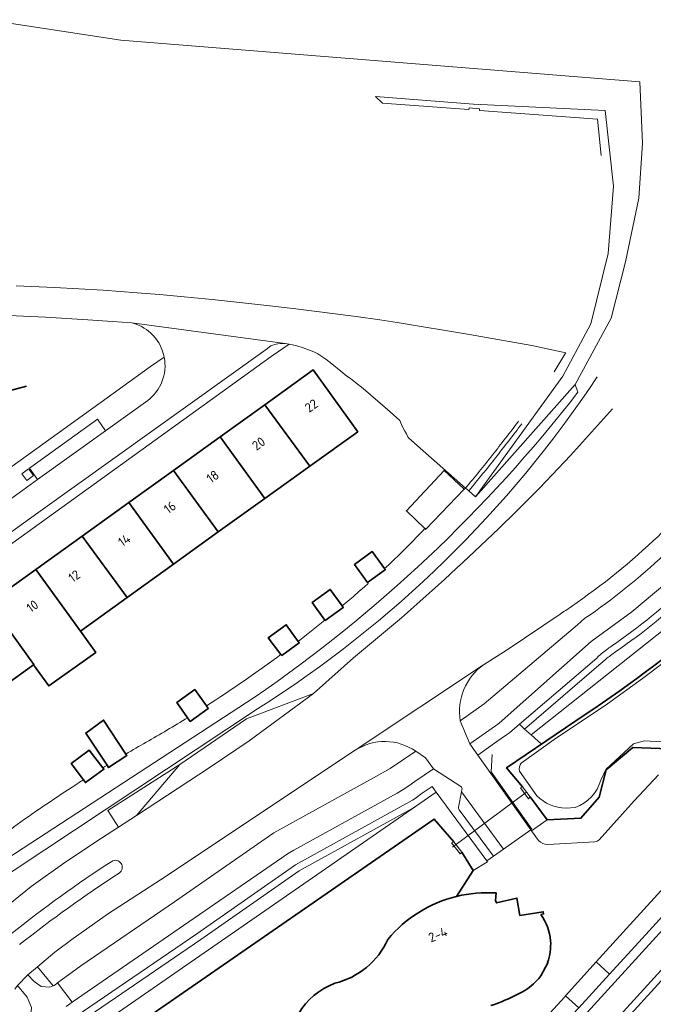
# Model space of a CAD drawing. Extents: x 150256 to 156914, y 461459 to 469481.
# Tile 508 of 656: x 154860 to 154951, y 467271 to 467412. Entities that reach past the tile are written whole.
import ezdxf
from ezdxf.enums import TextEntityAlignment as Align

# ---------------------------------------------------------------- set-up
doc = ezdxf.new("R2010")
doc.units = 0
doc.header["$LTSCALE"] = 0.75
for name, color, linetype, lineweight in [('B-RO-GK-BESCHOEIING-G', 251, 'GK-BESCHOEIING', 35), ('B-RO-GR-BEPLANTING_CULTUUR_BODEMBEDEKKER-GV', 251, 'CONTINUOUS', 18), ('B-RO-GR-BEPLANTING_CULTUUR_BOSPLANTSOEN-GV', 251, 'CONTINUOUS', 18), ('B-RO-GR-GROENVOORZIENING-GV', 251, 'CONTINUOUS', 18), ('B-RO-IE-TERREINAFSCHEIDING_KUNSTMATIG_HEKWERK-G', 251, 'IE-TERREINAFSCHEIDING-KUNSTMATIG', 18), ('B-RO-IE-TERREINAFSCHEIDING_KUNSTMATIG_MUUR-GV', 251, 'CONTINUOUS', 18), ('B-RO-KW-KUNSTWERK_DUIKER-G', 251, 'CONTINUOUS', 18), ('B-RO-OG-BEBOUWING-GV', 6, 'CONTINUOUS', 35), ('B-RO-OG-BEBOUWING-T18', 1, 'CONTINUOUS', 18), ('B-RO-OG-TERREIN_CULTUURSCHEIDING-GV', 251, 'CONTINUOUS', 18), ('B-RO-OG-WATER_SLOOT-GV', 251, 'CONTINUOUS', 18), ('B-RO-VH-VERHARDING_ASFALT-GV', 251, 'CONTINUOUS', 18), ('B-RO-VH-VERHARDING_BETONSTRAATSTEEN-GV', 251, 'CONTINUOUS', 18), ('B-RO-VH-VERHARDING_TEGEL-GV', 251, 'CONTINUOUS', 18)]:
    doc.layers.add(name, color=color, linetype=linetype, lineweight=lineweight)
doc.styles.add('NLCS-ISO-M200-T18', font='NLCS-ISO.ttf', dxfattribs={"height": 360})
doc.linetypes.add('GK-BESCHOEIING', pattern='A,30,-5,[1,NLCS.SHX,S=1,R=0,X=0,Y=0],-5', length=40)
doc.linetypes.add('IE-TERREINAFSCHEIDING-KUNSTMATIG', pattern='A,4,[82,NLCS.SHX,S=0.75,R=90,X=0,Y=0],4,-2', length=10)

msp = doc.modelspace()

# ---------------------------------------------------------------- linework, layer by layer
at = {"layer": 'B-RO-GK-BESCHOEIING-G'}
for points in [[(154933.561, 467300.742), (154936.005, 467297.44), (154940.861, 467297.651), (154943.498, 467300.699), (154944.482, 467304.574), (154948.316, 467307.802), (154957.409, 467307.476), (154958.914, 467305.936), (154965.41, 467308.661), (154965.512, 467312.559), (154966.922, 467316.334), (154964.788, 467317.118), (154968.02, 467322.133), (154969.81, 467328.911), (154975.28, 467331.392), (154981.122, 467332.841), (154987.617, 467335.462), (154988.097, 467341.45), (154990.466, 467344.431), (154991.224, 467348.13), (154998.65, 467353.162), (155000, 467352.877)], [(154933.561, 467300.742), (154936.005, 467297.44), (154940.861, 467297.651), (154943.498, 467300.699), (154944.482, 467304.574), (154948.316, 467307.802), (154957.409, 467307.476), (154958.914, 467305.936), (154965.41, 467308.661), (154965.512, 467312.559), (154966.922, 467316.334), (154964.788, 467317.118), (154968.02, 467322.133), (154969.81, 467328.911), (154975.28, 467331.392), (154981.122, 467332.841), (154987.617, 467335.462), (154988.097, 467341.45), (154990.466, 467344.431), (154991.224, 467348.13), (154998.65, 467353.162), (155000, 467352.877)], [(154941.461, 467312.513), (154930.21, 467304.872), (154932.459, 467302.165)], [(154941.461, 467312.513), (154930.21, 467304.872), (154932.459, 467302.165)], [(154922.627, 467294.292), (154919.803, 467297.526), (154878.762, 467269.138)], [(154922.627, 467294.292), (154919.803, 467297.526), (154878.762, 467269.138)], [(154925.426, 467290.156), (154923.786, 467292.775)], [(154925.426, 467290.156), (154923.786, 467292.775)], [(154923.038, 467286.444), (154925.426, 467290.156)], [(154923.038, 467286.444), (154925.426, 467290.156)]]:
    msp.add_lwpolyline(points, dxfattribs=at)
msp.add_lwpolyline([(154941.461, 467312.513, 0.0332662), (154960.653, 467327.165)], format="xyb", dxfattribs=at)
msp.add_lwpolyline([(154941.461, 467312.513, 0.0332662), (154960.653, 467327.165)], format="xyb", dxfattribs=at)
at = {"layer": 'B-RO-GR-BEPLANTING_CULTUUR_BODEMBEDEKKER-GV'}
for points in [[(154894.48, 467313.34, 0.1054516), (154943.196, 467360.943)], [(154894.48, 467313.34, 0.1054516), (154943.196, 467360.943)], [(154940.44, 467358.75, -0.0771392), (154894.02, 467314.97)], [(154940.44, 467358.75, -0.0771392), (154894.02, 467314.97)], [(154934.78, 467294.445, 0.2173965), (154936.128, 467293.912)], [(154934.78, 467294.445, 0.2173965), (154936.128, 467293.912)], [(154942.863, 467294.285, 0.1216955), (154943.496, 467294.572)], [(154942.863, 467294.285, 0.1216955), (154943.496, 467294.572)]]:
    msp.add_lwpolyline(points, format="xyb", dxfattribs=at)
for points in [[(154894.02, 467314.97), (154855.33, 467289.78)], [(154894.02, 467314.97), (154855.33, 467289.78)], [(154854.66, 467287.66), (154855.13, 467287.31), (154894.48, 467313.34)], [(154854.66, 467287.66), (154855.13, 467287.31), (154894.48, 467313.34)], [(154957.409, 467307.476), (154948.316, 467307.802), (154944.482, 467304.574), (154943.498, 467300.699), (154940.861, 467297.651), (154936.005, 467297.44)], [(154957.409, 467307.476), (154948.316, 467307.802), (154944.482, 467304.574), (154943.498, 467300.699), (154940.861, 467297.651), (154936.005, 467297.44)], [(154943.496, 467294.572), (154948.484, 467300.139), (154951.984, 467303.886)], [(154943.496, 467294.572), (154948.484, 467300.139), (154951.984, 467303.886)], [(154936.005, 467297.44), (154933.777, 467295.858), (154934.78, 467294.445)], [(154936.005, 467297.44), (154933.777, 467295.858), (154934.78, 467294.445)], [(154954.793, 467289.946), (154946.934, 467281.314), (154943.06, 467277.043), (154944.967, 467275.302), (154949.631, 467280.421), (154965.091, 467297.35)], [(154954.793, 467289.946), (154946.934, 467281.314), (154943.06, 467277.043), (154944.967, 467275.302), (154949.631, 467280.421), (154965.091, 467297.35)], [(154936.128, 467293.912), (154942.863, 467294.285)], [(154936.128, 467293.912), (154942.863, 467294.285)]]:
    msp.add_lwpolyline(points, dxfattribs=at)
msp.add_lwpolyline([(154940.577, 467270.458), (154938.671, 467272.19), (154938.504, 467272.006), (154930.764, 467263.519), (154931.876, 467262.508), (154932.64, 467261.813), (154940.392, 467270.253)], close=True, dxfattribs=at)
msp.add_lwpolyline([(154940.577, 467270.458), (154938.671, 467272.19), (154938.504, 467272.006), (154930.764, 467263.519), (154931.876, 467262.508), (154932.64, 467261.813), (154940.392, 467270.253)], close=True, dxfattribs=at)
at = {"layer": 'B-RO-GR-BEPLANTING_CULTUUR_BOSPLANTSOEN-GV'}
for points in [[(154911.378, 467401.162), (154925.433, 467400.058), (154944.354, 467399.167), (154945.534, 467388.325), (154944.755, 467378.644), (154942.279, 467368.552), (154938.248, 467361.071), (154925.736, 467343.745), (154940.014, 467359.84), (154945.217, 467369.388), (154947.269, 467377.452), (154949.171, 467386.56), (154949.698, 467394.468), (154949.327, 467403.282), (154874.893, 467409.263), (154855.703, 467412.176)], [(154911.378, 467401.162), (154925.433, 467400.058), (154944.354, 467399.167), (154945.534, 467388.325), (154944.755, 467378.644), (154942.279, 467368.552), (154938.248, 467361.071), (154925.736, 467343.745), (154940.014, 467359.84), (154945.217, 467369.388), (154947.269, 467377.452), (154949.171, 467386.56), (154949.698, 467394.468), (154949.327, 467403.282), (154874.893, 467409.263), (154855.703, 467412.176)], [(154940.44, 467358.75), (154940.014, 467359.84), (154925.736, 467343.745), (154924.762, 467344.602), (154924.31, 467345), (154924.302, 467345.007), (154924.132, 467344.83), (154918.618, 467339.101), (154918.488, 467339.224)], [(154940.44, 467358.75), (154940.014, 467359.84), (154925.736, 467343.745), (154924.762, 467344.602), (154924.31, 467345), (154924.302, 467345.007), (154924.132, 467344.83), (154918.618, 467339.101), (154918.488, 467339.224)], [(154913.206, 467333.921), (154913.124, 467333.845), (154913.042, 467333.77), (154912.96, 467333.694), (154912.714, 467333.467), (154912.828, 467333.311), (154910.263, 467331.444), (154910.349, 467331.332), (154909.819, 467330.863), (154909.022, 467330.165), (154908.222, 467329.472), (154907.418, 467328.783), (154906.61, 467328.099), (154906.764, 467327.885), (154904.174, 467326.016), (154904.143, 467326.059)], [(154913.206, 467333.921), (154913.124, 467333.845), (154913.042, 467333.77), (154912.96, 467333.694), (154912.714, 467333.467), (154912.828, 467333.311), (154910.263, 467331.444), (154910.349, 467331.332), (154909.819, 467330.863), (154909.022, 467330.165), (154908.222, 467329.472), (154907.418, 467328.783), (154906.61, 467328.099), (154906.764, 467327.885), (154904.174, 467326.016), (154904.143, 467326.059)], [(154900.307, 467323.025), (154900.46, 467322.812), (154897.95, 467321.011), (154897.839, 467321.157)], [(154900.307, 467323.025), (154900.46, 467322.812), (154897.95, 467321.011), (154897.839, 467321.157)], [(154855.33, 467289.78), (154894.02, 467314.97)], [(154855.33, 467289.78), (154894.02, 467314.97)], [(154887.164, 467313.777), (154887.425, 467313.415), (154884.844, 467311.538), (154884.458, 467312.074)], [(154887.164, 467313.777), (154887.425, 467313.415), (154884.844, 467311.538), (154884.458, 467312.074)], [(154875.588, 467306.865), (154875.724, 467306.657), (154873.129, 467304.928), (154872.908, 467305.262), (154872.597, 467305.072), (154872.285, 467304.882), (154872.444, 467304.676), (154869.795, 467302.757), (154869.507, 467303.149)], [(154875.588, 467306.865), (154875.724, 467306.657), (154873.129, 467304.928), (154872.908, 467305.262), (154872.597, 467305.072), (154872.285, 467304.882), (154872.444, 467304.676), (154869.795, 467302.757), (154869.507, 467303.149)], [(154861.076, 467297.516), (154859.493, 467296.39), (154859.515, 467296.363), (154856.812, 467294.337), (154856.742, 467294.433), (154855.505, 467293.553), (154852.023, 467291.076)], [(154861.076, 467297.516), (154859.493, 467296.39), (154859.515, 467296.363), (154856.812, 467294.337), (154856.742, 467294.433), (154855.505, 467293.553), (154852.023, 467291.076)]]:
    msp.add_lwpolyline(points, dxfattribs=at)
for points in [[(154894.02, 467314.97, 0.0771392), (154940.44, 467358.75)], [(154894.02, 467314.97, 0.0771392), (154940.44, 467358.75)], [(154918.488, 467339.224, -0.0205004), (154913.206, 467333.921)], [(154918.488, 467339.224, -0.0205004), (154913.206, 467333.921)], [(154904.143, 467326.059, -0.0063856), (154900.307, 467323.025)], [(154904.143, 467326.059, -0.0063856), (154900.307, 467323.025)], [(154897.839, 467321.157, -0.0174419), (154887.164, 467313.777)], [(154897.839, 467321.157, -0.0174419), (154887.164, 467313.777)], [(154884.458, 467312.074, -0.0091508), (154878.507, 467308.552)], [(154884.458, 467312.074, -0.0091508), (154878.507, 467308.552)], [(154878.507, 467308.552, 0.0038638), (154875.588, 467306.865)], [(154878.507, 467308.552, 0.0038638), (154875.588, 467306.865)], [(154869.507, 467303.149, 0.0119532), (154861.076, 467297.516)], [(154869.507, 467303.149, 0.0119532), (154861.076, 467297.516)]]:
    msp.add_lwpolyline(points, format="xyb", dxfattribs=at)
at = {"layer": 'B-RO-GR-GROENVOORZIENING-GV'}
msp.add_lwpolyline([(154861.399, 467346.078), (154862.365, 467346.79), (154861.651, 467347.756), (154860.687, 467347.043)], close=True, dxfattribs=at)
msp.add_lwpolyline([(154861.399, 467346.078), (154862.365, 467346.79), (154861.651, 467347.756), (154860.687, 467347.043)], close=True, dxfattribs=at)
at = {"layer": 'B-RO-IE-TERREINAFSCHEIDING_KUNSTMATIG_HEKWERK-G'}
msp.add_lwpolyline([(154928.141, 467306.808), (154927.973, 467304.329), (154933.819, 467296.066)], dxfattribs=at)
msp.add_lwpolyline([(154928.141, 467306.808), (154927.973, 467304.329), (154933.819, 467296.066)], dxfattribs=at)
at = {"layer": 'B-RO-IE-TERREINAFSCHEIDING_KUNSTMATIG_MUUR-GV'}
for points in [[(154932.459, 467302.165), (154932.187, 467301.996), (154933.351, 467300.459), (154933.561, 467300.742)], [(154932.459, 467302.165), (154932.187, 467301.996), (154933.351, 467300.459), (154933.561, 467300.742)], [(154922.627, 467294.292), (154922.316, 467294.116), (154923.551, 467292.566), (154923.786, 467292.775)], [(154922.627, 467294.292), (154922.316, 467294.116), (154923.551, 467292.566), (154923.786, 467292.775)]]:
    msp.add_lwpolyline(points, close=True, dxfattribs=at)
at = {"layer": 'B-RO-KW-KUNSTWERK_DUIKER-G'}
msp.add_lwpolyline([(154933.046, 467301.408), (154922.456, 467293.487)], dxfattribs=at)
msp.add_lwpolyline([(154933.046, 467301.408), (154922.456, 467293.487)], dxfattribs=at)
at = {"layer": 'B-RO-OG-BEBOUWING-GV'}
for points in [[(154895.54, 467356.951), (154901.984, 467348.146), (154908.86, 467353.09), (154902.48, 467361.94)], [(154895.54, 467356.951), (154901.984, 467348.146), (154908.86, 467353.09), (154902.48, 467361.94)], [(154889.134, 467352.346), (154895.514, 467343.494), (154901.984, 467348.146), (154895.54, 467356.951)], [(154889.134, 467352.346), (154895.514, 467343.494), (154901.984, 467348.146), (154895.54, 467356.951)], [(154882.41, 467347.513), (154888.856, 467338.708), (154895.514, 467343.494), (154889.134, 467352.346)], [(154882.41, 467347.513), (154888.856, 467338.708), (154895.514, 467343.494), (154889.134, 467352.346)], [(154876.031, 467342.928), (154882.443, 467334.097), (154888.856, 467338.708), (154882.41, 467347.513)], [(154876.031, 467342.928), (154882.443, 467334.097), (154888.856, 467338.708), (154882.41, 467347.513)], [(154918.488, 467339.224), (154918.618, 467339.101), (154924.132, 467344.83), (154921.254, 467347.533), (154915.834, 467341.723)], [(154918.488, 467339.224), (154918.618, 467339.101), (154924.132, 467344.83), (154921.254, 467347.533), (154915.834, 467341.723)], [(154869.343, 467338.121), (154875.798, 467329.319), (154882.443, 467334.097), (154876.031, 467342.928)], [(154869.343, 467338.121), (154875.798, 467329.319), (154882.443, 467334.097), (154876.031, 467342.928)], [(154875.798, 467329.319), (154869.343, 467338.121), (154862.686, 467333.336), (154869.076, 467324.486)], [(154875.798, 467329.319), (154869.343, 467338.121), (154862.686, 467333.336), (154869.076, 467324.486)], [(154912.714, 467333.467), (154910.946, 467335.899), (154908.366, 467334.023), (154910.263, 467331.444), (154912.828, 467333.311)], [(154912.714, 467333.467), (154910.946, 467335.899), (154908.366, 467334.023), (154910.263, 467331.444), (154912.828, 467333.311)], [(154862.686, 467333.336), (154855.992, 467328.524), (154862.422, 467319.702), (154862.365, 467319.661), (154864.532, 467316.626), (154871.275, 467321.441), (154869.076, 467324.486)], [(154862.686, 467333.336), (154855.992, 467328.524), (154862.422, 467319.702), (154862.365, 467319.661), (154864.532, 467316.626), (154871.275, 467321.441), (154869.076, 467324.486)], [(154904.143, 467326.059), (154904.174, 467326.016), (154906.764, 467327.885), (154906.61, 467328.099), (154904.905, 467330.465), (154902.304, 467328.588)], [(154904.143, 467326.059), (154904.174, 467326.016), (154906.764, 467327.885), (154906.61, 467328.099), (154904.905, 467330.465), (154902.304, 467328.588)], [(154855.992, 467328.524), (154849.341, 467323.743), (154855.762, 467314.914), (154862.365, 467319.661), (154862.422, 467319.702)], [(154855.992, 467328.524), (154849.341, 467323.743), (154855.762, 467314.914), (154862.365, 467319.661), (154862.422, 467319.702)], [(154900.307, 467323.025), (154898.603, 467325.394), (154896.03, 467323.548), (154897.839, 467321.157), (154897.95, 467321.011), (154900.46, 467322.812)], [(154900.307, 467323.025), (154898.603, 467325.394), (154896.03, 467323.548), (154897.839, 467321.157), (154897.95, 467321.011), (154900.46, 467322.812)], [(154887.164, 467313.777), (154885.491, 467316.101), (154882.903, 467314.232), (154884.458, 467312.074), (154884.844, 467311.538), (154887.425, 467313.415)], [(154887.164, 467313.777), (154885.491, 467316.101), (154882.903, 467314.232), (154884.458, 467312.074), (154884.844, 467311.538), (154887.425, 467313.415)], [(154875.588, 467306.865), (154872.4, 467311.738), (154869.859, 467309.874), (154872.908, 467305.262), (154873.129, 467304.928), (154875.724, 467306.657)], [(154875.588, 467306.865), (154872.4, 467311.738), (154869.859, 467309.874), (154872.908, 467305.262), (154873.129, 467304.928), (154875.724, 467306.657)], [(154869.507, 467303.149), (154869.795, 467302.757), (154872.444, 467304.676), (154872.285, 467304.882), (154870.347, 467307.397), (154867.769, 467305.514)], [(154869.507, 467303.149), (154869.795, 467302.757), (154872.444, 467304.676), (154872.285, 467304.882), (154870.347, 467307.397), (154867.769, 467305.514)]]:
    msp.add_lwpolyline(points, close=True, dxfattribs=at)
for points in [[(154861.328, 467359.635), (154845.189, 467355.298), (154848.396, 467343.086)], [(154861.328, 467359.635), (154845.189, 467355.298), (154848.396, 467343.086)], [(154935.103, 467283.849), (154935.505, 467283.925), (154935.465, 467284.235), (154932.12, 467283.717), (154931.673, 467286.2), (154928.739, 467285.502), (154928.628, 467285.846), (154928.694, 467286.936)], [(154935.103, 467283.849), (154935.505, 467283.925), (154935.465, 467284.235), (154932.12, 467283.717), (154931.673, 467286.2), (154928.739, 467285.502), (154928.628, 467285.846), (154928.694, 467286.936)], [(154935.132, 467275.071), (154936.123, 467276.938), (154936.063, 467276.978)], [(154935.132, 467275.071), (154936.123, 467276.938), (154936.063, 467276.978)]]:
    msp.add_lwpolyline(points, dxfattribs=at)
for points in [[(154923.038, 467286.444, 0.1602983), (154913.172, 467280.288)], [(154923.038, 467286.444, 0.1602983), (154913.172, 467280.288)], [(154928.694, 467286.936, 0.0767365), (154923.038, 467286.444)], [(154928.694, 467286.936, 0.0767365), (154923.038, 467286.444)], [(154936.503, 467280.087, 0.1403082), (154935.103, 467283.849)], [(154936.503, 467280.087, 0.1403082), (154935.103, 467283.849)], [(154913.172, 467280.288, -0.2308512), (154905.584, 467273.988)], [(154913.172, 467280.288, -0.2308512), (154905.584, 467273.988)], [(154936.063, 467276.978, 0.1086794), (154936.503, 467280.087)], [(154936.063, 467276.978, 0.1086794), (154936.503, 467280.087)], [(154931.906, 467272.465, 0.123447), (154935.132, 467275.071)], [(154931.906, 467272.465, 0.123447), (154935.132, 467275.071)], [(154905.584, 467273.988, 0.3548582), (154899.095, 467262.996)], [(154905.584, 467273.988, 0.3548582), (154899.095, 467262.996)], [(154927.95, 467270.79, 0.0427602), (154931.906, 467272.465)], [(154927.95, 467270.79, 0.0427602), (154931.906, 467272.465)]]:
    msp.add_lwpolyline(points, format="xyb", dxfattribs=at)
at = {"layer": 'B-RO-OG-TERREIN_CULTUURSCHEIDING-GV'}
for points in [[(154924.762, 467344.602), (154925.736, 467343.745), (154938.248, 467361.071), (154942.279, 467368.552), (154944.755, 467378.644), (154945.534, 467388.325), (154944.354, 467399.167), (154925.433, 467400.058), (154911.378, 467401.162), (154912.415, 467400.202), (154924.791, 467399.281), (154924.83, 467399.53), (154926.31, 467399.41), (154926.307, 467399.158), (154943.257, 467397.907), (154943.76, 467392.722)], [(154924.762, 467344.602), (154925.736, 467343.745), (154938.248, 467361.071), (154942.279, 467368.552), (154944.755, 467378.644), (154945.534, 467388.325), (154944.354, 467399.167), (154925.433, 467400.058), (154911.378, 467401.162), (154912.415, 467400.202), (154924.791, 467399.281), (154924.83, 467399.53), (154926.31, 467399.41), (154926.307, 467399.158), (154943.257, 467397.907), (154943.76, 467392.722)], [(154943.787, 467319.89), (154932.781, 467310.449), (154933.718, 467309.611), (154958.678, 467329.423)], [(154943.787, 467319.89), (154932.781, 467310.449), (154933.718, 467309.611), (154958.678, 467329.423)], [(154937.861, 467326.914), (154930.262, 467321.827), (154926.903, 467319.674)], [(154937.861, 467326.914), (154930.262, 467321.827), (154926.903, 467319.674)], [(154856.61, 467284.086), (154856.888, 467283.755), (154862.006, 467287.847), (154866.828, 467291.312), (154872.108, 467294.82), (154874.545, 467296.387), (154873.023, 467298.755), (154883.344, 467305.382), (154892.878, 467311.925), (154902.487, 467315.564), (154908.263, 467320.648), (154915.111, 467326.383)], [(154856.61, 467284.086), (154856.888, 467283.755), (154862.006, 467287.847), (154866.828, 467291.312), (154872.108, 467294.82), (154874.545, 467296.387), (154873.023, 467298.755), (154883.344, 467305.382), (154892.878, 467311.925), (154902.487, 467315.564), (154908.263, 467320.648), (154915.111, 467326.383)], [(154923.564, 467311.621), (154926.992, 467314.062), (154940.358, 467325.411), (154941.437, 467326.328)], [(154923.564, 467311.621), (154926.992, 467314.062), (154940.358, 467325.411), (154941.437, 467326.328)], [(154943.119, 467320.634), (154932.029, 467311.122), (154932.781, 467310.449), (154943.787, 467319.89)], [(154943.119, 467320.634), (154932.029, 467311.122), (154932.781, 467310.449), (154943.787, 467319.89)], [(154894.48, 467313.34), (154855.13, 467287.31), (154854.66, 467287.66)], [(154894.48, 467313.34), (154855.13, 467287.31), (154854.66, 467287.66)], [(154908.488, 467307.402), (154880.591, 467288.84), (154873.131, 467283.999), (154868.032, 467280.391), (154865.434, 467278.428), (154862.905, 467276.329), (154865.169, 467273.602), (154865.34, 467273.688), (154865.503, 467273.788), (154865.658, 467273.901), (154865.802, 467274.027), (154869.136, 467276.466), (154882.588, 467285.684), (154896.805, 467295.548), (154911.567, 467303.678), (154913.519, 467304.77), (154917.163, 467307.268)], [(154908.488, 467307.402), (154880.591, 467288.84), (154873.131, 467283.999), (154868.032, 467280.391), (154865.434, 467278.428), (154862.905, 467276.329), (154865.169, 467273.602), (154865.34, 467273.688), (154865.503, 467273.788), (154865.658, 467273.901), (154865.802, 467274.027), (154869.136, 467276.466), (154882.588, 467285.684), (154896.805, 467295.548), (154911.567, 467303.678), (154913.519, 467304.77), (154917.163, 467307.268)], [(154861.117, 467260.6), (154861.39, 467263.776), (154862.084, 467270.491), (154861.437, 467271.973), (154860.07, 467273.651)], [(154861.117, 467260.6), (154861.39, 467263.776), (154862.084, 467270.491), (154861.437, 467271.973), (154860.07, 467273.651)]]:
    msp.add_lwpolyline(points, dxfattribs=at)
for points in [[(154943.196, 467360.943, -0.1054516), (154894.48, 467313.34)], [(154943.196, 467360.943, -0.1054516), (154894.48, 467313.34)], [(154931.33, 467341.389, 0.0185267), (154945.378, 467356.381)], [(154931.33, 467341.389, 0.0185267), (154945.378, 467356.381)], [(154932.395, 467354.237, -0.0053449), (154928.637, 467349.385)], [(154932.395, 467354.237, -0.0053449), (154928.637, 467349.385)], [(154928.637, 467349.385, -0.0085499), (154924.762, 467344.602)], [(154928.637, 467349.385, -0.0085499), (154924.762, 467344.602)], [(154956.79, 467343.211, -0.0272827), (154951.241, 467337.435)], [(154956.79, 467343.211, -0.0272827), (154951.241, 467337.435)], [(154929.067, 467339.197, 0.0020161), (154931.33, 467341.389)], [(154929.067, 467339.197, 0.0020161), (154931.33, 467341.389)], [(154915.111, 467326.383, 0.0114322), (154929.067, 467339.197)], [(154915.111, 467326.383, 0.0114322), (154929.067, 467339.197)], [(154951.241, 467337.435, -0.0402176), (154938.677, 467327.467)], [(154951.241, 467337.435, -0.0402176), (154938.677, 467327.467)], [(154941.437, 467326.328, 0.0392221), (154952.823, 467335.488)], [(154941.437, 467326.328, 0.0392221), (154952.823, 467335.488)], [(154956.402, 467331.307, -0.0352523), (154945.269, 467322.331)], [(154956.402, 467331.307, -0.0352523), (154945.269, 467322.331)], [(154945.83, 467321.503, 0.0354024), (154957.104, 467330.594)], [(154957.104, 467330.594, -0.0354024), (154945.83, 467321.503)], [(154945.83, 467321.503, 0.0354024), (154957.104, 467330.594)], [(154957.104, 467330.594, -0.0354024), (154945.83, 467321.503)], [(154938.677, 467327.467, -0.0036576), (154937.861, 467326.914)], [(154938.677, 467327.467, -0.0036576), (154937.861, 467326.914)], [(154945.269, 467322.331, 0.0285704), (154943.787, 467321.227)], [(154945.269, 467322.331, 0.0285704), (154943.787, 467321.227)], [(154944.43, 467320.461, -0.0286496), (154945.83, 467321.503)], [(154945.83, 467321.503, 0.0286496), (154944.43, 467320.461)], [(154944.43, 467320.461, -0.0286496), (154945.83, 467321.503)], [(154945.83, 467321.503, 0.0286496), (154944.43, 467320.461)], [(154943.787, 467321.227, 0.0134808), (154943.119, 467320.634)], [(154943.787, 467321.227, 0.0134808), (154943.119, 467320.634)], [(154943.787, 467319.89, -0.0147751), (154944.43, 467320.461)], [(154944.43, 467320.461, 0.0147751), (154943.787, 467319.89)], [(154943.787, 467319.89, -0.0147751), (154944.43, 467320.461)], [(154944.43, 467320.461, 0.0147751), (154943.787, 467319.89)], [(154926.903, 467319.674, 0.2870087), (154923.564, 467311.621)], [(154926.903, 467319.674, 0.2870087), (154923.564, 467311.621)], [(154917.163, 467307.268, 0.3047841), (154908.488, 467307.402)], [(154917.163, 467307.268, 0.3047841), (154908.488, 467307.402)]]:
    msp.add_lwpolyline(points, format="xyb", dxfattribs=at)
for points in [[(154867.419, 467268.541), (154867.046, 467264.682), (154868.123, 467265.427), (154868.369, 467267.979), (154886.349, 467280.274), (154900.44, 467290.101), (154900.87, 467290.332), (154901.314, 467290.607), (154916.748, 467299.119), (154917.138, 467299.33), (154920.121, 467301.394), (154919.517, 467302.215), (154918.101, 467301.253), (154917.094, 467300.504), (154916.695, 467300.228), (154916.268, 467299.996), (154900.808, 467291.47), (154900.37, 467291.198), (154899.916, 467290.955), (154885.781, 467281.097)], [(154867.419, 467268.541), (154867.046, 467264.682), (154868.123, 467265.427), (154868.369, 467267.979), (154886.349, 467280.274), (154900.44, 467290.101), (154900.87, 467290.332), (154901.314, 467290.607), (154916.748, 467299.119), (154917.138, 467299.33), (154920.121, 467301.394), (154919.517, 467302.215), (154918.101, 467301.253), (154917.094, 467300.504), (154916.695, 467300.228), (154916.268, 467299.996), (154900.808, 467291.47), (154900.37, 467291.198), (154899.916, 467290.955), (154885.781, 467281.097)], [(154871.425, 467267.711), (154917.138, 467299.33), (154916.748, 467299.119), (154901.314, 467290.607), (154900.87, 467290.332), (154900.44, 467290.101), (154886.349, 467280.274), (154868.369, 467267.979), (154868.123, 467265.427)], [(154871.425, 467267.711), (154917.138, 467299.33), (154916.748, 467299.119), (154901.314, 467290.607), (154900.87, 467290.332), (154900.44, 467290.101), (154886.349, 467280.274), (154868.369, 467267.979), (154868.123, 467265.427)]]:
    msp.add_lwpolyline(points, close=True, dxfattribs=at)
at = {"layer": 'B-RO-OG-WATER_SLOOT-GV'}
for points in [[(154932.278, 467305.569), (154937.026, 467308.924), (154944.687, 467314.078), (154949.711, 467317.71), (154955.121, 467321.801), (154959.848, 467325.888), (154961.96, 467327.824), (154965.428, 467331.067), (154969.28, 467335.027), (154974.365, 467340.309), (154979.475, 467346.041), (154984.941, 467352.559), (154988.067, 467356.449), (154992.212, 467362.232), (154996.533, 467369.565), (154998.38, 467373.907), (154999.541, 467377.239)], [(154999.541, 467377.239), (154998.38, 467373.907), (154996.533, 467369.565), (154992.212, 467362.232), (154988.067, 467356.449), (154984.941, 467352.559), (154979.475, 467346.041), (154974.365, 467340.309), (154969.28, 467335.027), (154965.428, 467331.067), (154961.96, 467327.824), (154959.848, 467325.888), (154955.121, 467321.801), (154949.711, 467317.71), (154944.687, 467314.078), (154937.026, 467308.924), (154932.278, 467305.569)], [(154932.278, 467305.569), (154937.026, 467308.924), (154944.687, 467314.078), (154949.711, 467317.71), (154955.121, 467321.801), (154959.848, 467325.888), (154961.96, 467327.824), (154965.428, 467331.067), (154969.28, 467335.027), (154974.365, 467340.309), (154979.475, 467346.041), (154984.941, 467352.559), (154988.067, 467356.449), (154992.212, 467362.232), (154996.533, 467369.565), (154998.38, 467373.907), (154999.541, 467377.239)], [(154999.541, 467377.239), (154998.38, 467373.907), (154996.533, 467369.565), (154992.212, 467362.232), (154988.067, 467356.449), (154984.941, 467352.559), (154979.475, 467346.041), (154974.365, 467340.309), (154969.28, 467335.027), (154965.428, 467331.067), (154961.96, 467327.824), (154959.848, 467325.888), (154955.121, 467321.801), (154949.711, 467317.71), (154944.687, 467314.078), (154937.026, 467308.924), (154932.278, 467305.569)], [(154958.678, 467329.423), (154933.718, 467309.611), (154935.215, 467308.271), (154930.21, 467304.872), (154932.459, 467302.165), (154933.561, 467300.742), (154936.005, 467297.44), (154940.861, 467297.651), (154943.498, 467300.699), (154944.482, 467304.574), (154948.316, 467307.802), (154957.409, 467307.476), (154958.914, 467305.936), (154960.476, 467306.591)], [(154958.678, 467329.423), (154933.718, 467309.611), (154935.215, 467308.271), (154930.21, 467304.872), (154932.459, 467302.165), (154933.561, 467300.742), (154936.005, 467297.44), (154940.861, 467297.651), (154943.498, 467300.699), (154944.482, 467304.574), (154948.316, 467307.802), (154957.409, 467307.476), (154958.914, 467305.936), (154960.476, 467306.591)], [(154957.453, 467308.338), (154949.96, 467308.772), (154948.384, 467308.302), (154944.437, 467304.663), (154943.723, 467303.138)], [(154943.723, 467303.138), (154944.437, 467304.663), (154948.384, 467308.302), (154949.96, 467308.772), (154957.453, 467308.338)], [(154957.453, 467308.338), (154949.96, 467308.772), (154948.384, 467308.302), (154944.437, 467304.663), (154943.723, 467303.138)], [(154943.723, 467303.138), (154944.437, 467304.663), (154948.384, 467308.302), (154949.96, 467308.772), (154957.453, 467308.338)], [(154934.526, 467300.876), (154932.043, 467304.404)], [(154932.043, 467304.404), (154934.526, 467300.876)], [(154934.526, 467300.876), (154932.043, 467304.404)], [(154932.043, 467304.404), (154934.526, 467300.876)], [(154927.478, 467291.403), (154927.376, 467291.541), (154920.121, 467301.394), (154917.138, 467299.33), (154871.425, 467267.711)], [(154927.478, 467291.403), (154927.376, 467291.541), (154920.121, 467301.394), (154917.138, 467299.33), (154871.425, 467267.711)], [(154940.036, 467299.215), (154938.723, 467299.116)], [(154938.723, 467299.116), (154940.036, 467299.215)], [(154940.036, 467299.215), (154938.723, 467299.116)], [(154938.723, 467299.116), (154940.036, 467299.215)], [(154878.762, 467269.138), (154919.803, 467297.526), (154922.627, 467294.292), (154923.786, 467292.775), (154925.426, 467290.156), (154927.478, 467291.403)], [(154923.038, 467286.444), (154925.426, 467290.156), (154923.786, 467292.775), (154923.551, 467292.566), (154922.316, 467294.116), (154922.627, 467294.292), (154919.803, 467297.526), (154878.762, 467269.138)], [(154878.762, 467269.138), (154919.803, 467297.526), (154922.627, 467294.292), (154923.786, 467292.775), (154925.426, 467290.156), (154927.478, 467291.403)], [(154923.038, 467286.444), (154925.426, 467290.156), (154923.786, 467292.775), (154923.551, 467292.566), (154922.316, 467294.116), (154922.627, 467294.292), (154919.803, 467297.526), (154878.762, 467269.138)]]:
    msp.add_lwpolyline(points, dxfattribs=at)
msp.add_lwpolyline([(154933.777, 467295.858), (154936.005, 467297.44), (154933.561, 467300.742), (154933.351, 467300.459), (154932.187, 467301.996), (154932.459, 467302.165), (154930.21, 467304.872), (154935.215, 467308.271), (154933.718, 467309.611), (154932.781, 467310.449), (154932.029, 467311.122), (154930.614, 467309.908), (154930.204, 467309.618), (154928.815, 467308.662), (154926.082, 467306.694), (154933.669, 467296.01)], close=True, dxfattribs=at)
msp.add_lwpolyline([(154933.777, 467295.858), (154936.005, 467297.44), (154933.561, 467300.742), (154933.351, 467300.459), (154932.187, 467301.996), (154932.459, 467302.165), (154930.21, 467304.872), (154935.215, 467308.271), (154933.718, 467309.611), (154932.781, 467310.449), (154932.029, 467311.122), (154930.614, 467309.908), (154930.204, 467309.618), (154928.815, 467308.662), (154926.082, 467306.694), (154933.669, 467296.01)], close=True, dxfattribs=at)
for points in [[(154932.043, 467304.404, -0.1702939), (154932.278, 467305.569)], [(154932.278, 467305.569, 0.1702939), (154932.043, 467304.404)], [(154932.043, 467304.404, -0.1702939), (154932.278, 467305.569)], [(154932.278, 467305.569, 0.1702939), (154932.043, 467304.404)], [(154943.723, 467303.138, -0.2420131), (154940.036, 467299.215)], [(154940.036, 467299.215, 0.2420131), (154943.723, 467303.138)], [(154943.723, 467303.138, -0.2420131), (154940.036, 467299.215)], [(154940.036, 467299.215, 0.2420131), (154943.723, 467303.138)], [(154938.723, 467299.116, -0.1980757), (154934.526, 467300.876)], [(154934.526, 467300.876, 0.1980757), (154938.723, 467299.116)], [(154938.723, 467299.116, -0.1980757), (154934.526, 467300.876)], [(154934.526, 467300.876, 0.1980757), (154938.723, 467299.116)], [(154913.172, 467280.288, -0.1602983), (154923.038, 467286.444)], [(154913.172, 467280.288, -0.1602983), (154923.038, 467286.444)], [(154905.584, 467273.988, 0.2308512), (154913.172, 467280.288)], [(154905.584, 467273.988, 0.2308512), (154913.172, 467280.288)], [(154899.095, 467262.996, -0.3548582), (154905.584, 467273.988)], [(154899.095, 467262.996, -0.3548582), (154905.584, 467273.988)]]:
    msp.add_lwpolyline(points, format="xyb", dxfattribs=at)
at = {"layer": 'B-RO-VH-VERHARDING_ASFALT-GV'}
for points in [[(154945.378, 467356.381, -0.0185267), (154931.33, 467341.389)], [(154945.378, 467356.381, -0.0185267), (154931.33, 467341.389)], [(154951.241, 467337.435, 0.0272827), (154956.79, 467343.211)], [(154951.241, 467337.435, 0.0272827), (154956.79, 467343.211)], [(154931.33, 467341.389, -0.0020161), (154929.067, 467339.197)], [(154931.33, 467341.389, -0.0020161), (154929.067, 467339.197)], [(154929.067, 467339.197, -0.0114322), (154915.111, 467326.383)], [(154929.067, 467339.197, -0.0114322), (154915.111, 467326.383)], [(154938.677, 467327.467, 0.0402176), (154951.241, 467337.435)], [(154938.677, 467327.467, 0.0402176), (154951.241, 467337.435)], [(154937.861, 467326.914, 0.0036576), (154938.677, 467327.467)], [(154937.861, 467326.914, 0.0036576), (154938.677, 467327.467)], [(154873.569, 467291.474, -0.4007852), (154874.921, 467291.178)], [(154873.569, 467291.474, -0.4007852), (154874.921, 467291.178)], [(154859.141, 467281.063, -0.0238807), (154873.569, 467291.474)], [(154859.141, 467281.063, -0.0238807), (154873.569, 467291.474)], [(154874.921, 467291.178, -0.4159998), (154874.641, 467289.784)], [(154874.921, 467291.178, -0.4159998), (154874.641, 467289.784)], [(154874.641, 467289.784, 0.0243725), (154860.363, 467279.526)], [(154874.641, 467289.784, 0.0243725), (154860.363, 467279.526)]]:
    msp.add_lwpolyline(points, format="xyb", dxfattribs=at)
for points in [[(154859.676, 467273.158), (154860.07, 467273.651), (154861.54, 467275.196), (154862.905, 467276.329), (154865.434, 467278.428), (154868.032, 467280.391), (154873.131, 467283.999), (154880.591, 467288.84), (154908.488, 467307.402), (154926.903, 467319.674), (154930.262, 467321.827), (154937.861, 467326.914)], [(154859.676, 467273.158), (154860.07, 467273.651), (154861.54, 467275.196), (154862.905, 467276.329), (154865.434, 467278.428), (154868.032, 467280.391), (154873.131, 467283.999), (154880.591, 467288.84), (154908.488, 467307.402), (154926.903, 467319.674), (154930.262, 467321.827), (154937.861, 467326.914)], [(154915.111, 467326.383), (154908.263, 467320.648), (154902.487, 467315.564), (154893.27, 467308.768), (154887.563, 467304.879), (154877.128, 467298.047), (154874.545, 467296.387), (154872.108, 467294.82), (154866.828, 467291.312), (154862.006, 467287.847), (154856.888, 467283.755), (154855.409, 467282.583), (154853.75, 467281.28), (154852.682, 467280.606)], [(154915.111, 467326.383), (154908.263, 467320.648), (154902.487, 467315.564), (154893.27, 467308.768), (154887.563, 467304.879), (154877.128, 467298.047), (154874.545, 467296.387), (154872.108, 467294.82), (154866.828, 467291.312), (154862.006, 467287.847), (154856.888, 467283.755), (154855.409, 467282.583), (154853.75, 467281.28), (154852.682, 467280.606)]]:
    msp.add_lwpolyline(points, dxfattribs=at)
at = {"layer": 'B-RO-VH-VERHARDING_BETONSTRAATSTEEN-GV'}
for points in [[(154937.02, 467361.66), (154938.571, 467364.229), (154938.673, 467364.405), (154933.799, 467365.47), (154924.897, 467367.017), (154914.492, 467368.755), (154912.003, 467369.128), (154908.625, 467369.604), (154905.248, 467370.052), (154899.599, 467370.759), (154895.825, 467371.199), (154891.95, 467371.626), (154887.968, 467372.039), (154883.985, 467372.426), (154880.403, 467372.75), (154877.234, 467373.012), (154872.323, 467373.368), (154868.843, 467373.586), (154865.363, 467373.777), (154859.874, 467374.026)], [(154937.02, 467361.66), (154938.571, 467364.229), (154938.673, 467364.405), (154933.799, 467365.47), (154924.897, 467367.017), (154914.492, 467368.755), (154912.003, 467369.128), (154908.625, 467369.604), (154905.248, 467370.052), (154899.599, 467370.759), (154895.825, 467371.199), (154891.95, 467371.626), (154887.968, 467372.039), (154883.985, 467372.426), (154880.403, 467372.75), (154877.234, 467373.012), (154872.323, 467373.368), (154868.843, 467373.586), (154865.363, 467373.777), (154859.874, 467374.026)], [(154858.812, 467369.75), (154864.052, 467369.506), (154870.168, 467369.146), (154873.661, 467368.91), (154876.457, 467368.697), (154898.457, 467365.715), (154899.017, 467365.635), (154899.488, 467365.541), (154900.114, 467365.39), (154901.039, 467365.119), (154901.95, 467364.795), (154902.545, 467364.55), (154903.128, 467364.279), (154904.257, 467363.479), (154905.141, 467362.817), (154906.443, 467361.786), (154907.288, 467361.066), (154907.803, 467360.723), (154908.55, 467360.159), (154909.63, 467359.275), (154911.759, 467357.475), (154913.501, 467355.941), (154914.879, 467354.675), (154914.968, 467354.439), (154915.261, 467353.799), (154915.608, 467353.181), (154915.865, 467352.79), (154916.08, 467352.28), (154917.017, 467351.451), (154924.302, 467345.007), (154924.31, 467345)], [(154858.812, 467369.75), (154864.052, 467369.506), (154870.168, 467369.146), (154873.661, 467368.91), (154876.457, 467368.697), (154898.457, 467365.715), (154899.017, 467365.635), (154899.488, 467365.541), (154900.114, 467365.39), (154901.039, 467365.119), (154901.95, 467364.795), (154902.545, 467364.55), (154903.128, 467364.279), (154904.257, 467363.479), (154905.141, 467362.817), (154906.443, 467361.786), (154907.288, 467361.066), (154907.803, 467360.723), (154908.55, 467360.159), (154909.63, 467359.275), (154911.759, 467357.475), (154913.501, 467355.941), (154914.879, 467354.675), (154914.968, 467354.439), (154915.261, 467353.799), (154915.608, 467353.181), (154915.865, 467352.79), (154916.08, 467352.28), (154917.017, 467351.451), (154924.302, 467345.007), (154924.31, 467345)], [(154834.301, 467320.781), (154862.999, 467341.439), (154895.91, 467365.03), (154896.181, 467365.239), (154896.412, 467365.386), (154896.657, 467365.51), (154896.897, 467365.599), (154897.141, 467365.666), (154897.394, 467365.706), (154897.705, 467365.732), (154898.083, 467365.737), (154898.457, 467365.715), (154876.457, 467368.697), (154876.843, 467368.586), (154877.408, 467368.372), (154877.861, 467368.155), (154878.208, 467367.959), (154878.541, 467367.737), (154878.861, 467367.497), (154879.168, 467367.235), (154879.457, 467366.955), (154879.852, 467366.501), (154880.092, 467366.177), (154880.31, 467365.839), (154880.505, 467365.492), (154880.679, 467365.128), (154880.83, 467364.759), (154881.012, 467364.181), (154881.101, 467363.79), (154881.177, 467363.297), (154881.212, 467362.897), (154881.217, 467362.497), (154881.181, 467361.892), (154881.123, 467361.497), (154881.043, 467361.101), (154880.874, 467360.528), (154880.652, 467359.968), (154880.425, 467359.519), (154880.221, 467359.172), (154879.87, 467358.683), (154879.612, 467358.377), (154879.337, 467358.083), (154879.043, 467357.812), (154878.732, 467357.559), (154872.692, 467353.235), (154862.937, 467346.243), (154860.81, 467344.72), (154856.438, 467341.569)], [(154834.301, 467320.781), (154862.999, 467341.439), (154895.91, 467365.03), (154896.181, 467365.239), (154896.412, 467365.386), (154896.657, 467365.51), (154896.897, 467365.599), (154897.141, 467365.666), (154897.394, 467365.706), (154897.705, 467365.732), (154898.083, 467365.737), (154898.457, 467365.715), (154876.457, 467368.697), (154876.843, 467368.586), (154877.408, 467368.372), (154877.861, 467368.155), (154878.208, 467367.959), (154878.541, 467367.737), (154878.861, 467367.497), (154879.168, 467367.235), (154879.457, 467366.955), (154879.852, 467366.501), (154880.092, 467366.177), (154880.31, 467365.839), (154880.505, 467365.492), (154880.679, 467365.128), (154880.83, 467364.759), (154881.012, 467364.181), (154881.101, 467363.79), (154881.177, 467363.297), (154881.212, 467362.897), (154881.217, 467362.497), (154881.181, 467361.892), (154881.123, 467361.497), (154881.043, 467361.101), (154880.874, 467360.528), (154880.652, 467359.968), (154880.425, 467359.519), (154880.221, 467359.172), (154879.87, 467358.683), (154879.612, 467358.377), (154879.337, 467358.083), (154879.043, 467357.812), (154878.732, 467357.559), (154872.692, 467353.235), (154862.937, 467346.243), (154860.81, 467344.72), (154856.438, 467341.569)], [(154856.438, 467341.569), (154860.81, 467344.72), (154862.937, 467346.243), (154861.794, 467347.883), (154871.55, 467354.875), (154872.692, 467353.235), (154878.732, 467357.559), (154879.043, 467357.812), (154879.337, 467358.083), (154879.612, 467358.377), (154879.87, 467358.683), (154880.221, 467359.172), (154880.425, 467359.519), (154880.652, 467359.968), (154880.874, 467360.528), (154881.043, 467361.101), (154881.123, 467361.497), (154881.181, 467361.892), (154881.217, 467362.497), (154881.212, 467362.897), (154881.177, 467363.297), (154881.101, 467363.79), (154879.153, 467362.436), (154872.929, 467357.955), (154815.13, 467316.34)], [(154856.438, 467341.569), (154860.81, 467344.72), (154862.937, 467346.243), (154861.794, 467347.883), (154871.55, 467354.875), (154872.692, 467353.235), (154878.732, 467357.559), (154879.043, 467357.812), (154879.337, 467358.083), (154879.612, 467358.377), (154879.87, 467358.683), (154880.221, 467359.172), (154880.425, 467359.519), (154880.652, 467359.968), (154880.874, 467360.528), (154881.043, 467361.101), (154881.123, 467361.497), (154881.181, 467361.892), (154881.217, 467362.497), (154881.212, 467362.897), (154881.177, 467363.297), (154881.101, 467363.79), (154879.153, 467362.436), (154872.929, 467357.955), (154815.13, 467316.34)], [(155020.024, 467355.621), (155000, 467333.655), (154935.33, 467262.745), (154928.358, 467255.001)], [(155020.024, 467355.621), (155000, 467333.655), (154935.33, 467262.745), (154928.358, 467255.001)], [(154934.109, 467256.568), (154934.474, 467256.244), (154936.167, 467258.06), (155000, 467328.132), (155025.372, 467355.959), (155025.53, 467356.133)], [(154934.109, 467256.568), (154934.474, 467256.244), (154936.167, 467258.06), (155000, 467328.132), (155025.372, 467355.959), (155025.53, 467356.133)], [(154926.903, 467319.674), (154908.488, 467307.402)], [(154926.903, 467319.674), (154908.488, 467307.402)], [(154923.724, 467301.438), (154929.753, 467293.228), (154933.669, 467296.01), (154926.082, 467306.694), (154924.923, 467308.304), (154923.564, 467311.621)], [(154923.724, 467301.438), (154929.753, 467293.228), (154933.669, 467296.01), (154926.082, 467306.694), (154924.923, 467308.304), (154923.564, 467311.621)], [(154917.163, 467307.268), (154918.55, 467306.297), (154919.718, 467304.741), (154923.62, 467302.221)], [(154917.163, 467307.268), (154918.55, 467306.297), (154919.718, 467304.741), (154923.62, 467302.221)], [(154923.799, 467301.75), (154923.724, 467301.438)], [(154923.799, 467301.75), (154923.724, 467301.438)], [(154929.753, 467293.228), (154923.724, 467301.438), (154923.288, 467299.249)], [(154929.753, 467293.228), (154923.724, 467301.438), (154923.288, 467299.249)], [(154923.379, 467298.876), (154928.311, 467292.205), (154929.753, 467293.228)], [(154923.379, 467298.876), (154928.311, 467292.205), (154929.753, 467293.228)]]:
    msp.add_lwpolyline(points, dxfattribs=at)
for points in [[(154872.692, 467353.235), (154871.55, 467354.875), (154861.794, 467347.883), (154862.937, 467346.243)], [(154872.692, 467353.235), (154871.55, 467354.875), (154861.794, 467347.883), (154862.937, 467346.243)], [(154861.399, 467346.078), (154860.687, 467347.043), (154861.651, 467347.756), (154862.365, 467346.79)], [(154861.399, 467346.078), (154860.687, 467347.043), (154861.651, 467347.756), (154862.365, 467346.79)], [(154902.487, 467315.564), (154892.878, 467311.925), (154883.344, 467305.382), (154877.128, 467298.047), (154887.563, 467304.879), (154893.27, 467308.768)], [(154902.487, 467315.564), (154892.878, 467311.925), (154883.344, 467305.382), (154877.128, 467298.047), (154887.563, 467304.879), (154893.27, 467308.768)]]:
    msp.add_lwpolyline(points, close=True, dxfattribs=at)
for points in [[(154928.163, 467349.752, 0.0052312), (154931.91, 467354.59)], [(154928.163, 467349.752, 0.0052312), (154931.91, 467354.59)], [(154924.31, 467345, 0.008246), (154928.163, 467349.752)], [(154924.31, 467345, 0.008246), (154928.163, 467349.752)], [(154923.564, 467311.621, -0.2870087), (154926.903, 467319.674)], [(154923.564, 467311.621, -0.2870087), (154926.903, 467319.674)], [(154908.488, 467307.402, -0.3047841), (154917.163, 467307.268)], [(154908.488, 467307.402, -0.3047841), (154917.163, 467307.268)], [(154923.62, 467302.221, -0.3040708), (154923.799, 467301.75)], [(154923.62, 467302.221, -0.3040708), (154923.799, 467301.75)], [(154923.288, 467299.249, 0.2280443), (154923.379, 467298.876)], [(154923.288, 467299.249, 0.2280443), (154923.379, 467298.876)], [(154874.921, 467291.178, 0.4007852), (154873.569, 467291.474)], [(154874.921, 467291.178, 0.4007852), (154873.569, 467291.474)], [(154873.569, 467291.474, 0.0238807), (154859.141, 467281.063)], [(154873.569, 467291.474, 0.0238807), (154859.141, 467281.063)], [(154874.641, 467289.784, 0.4159998), (154874.921, 467291.178)], [(154874.641, 467289.784, 0.4159998), (154874.921, 467291.178)], [(154860.363, 467279.526, -0.0243725), (154874.641, 467289.784)], [(154860.363, 467279.526, -0.0243725), (154874.641, 467289.784)]]:
    msp.add_lwpolyline(points, format="xyb", dxfattribs=at)
at = {"layer": 'B-RO-VH-VERHARDING_TEGEL-GV'}
for points in [[(154822.296, 467310.452), (154896.44, 467363.88), (154899.017, 467365.635), (154898.457, 467365.715), (154898.083, 467365.737), (154897.705, 467365.732), (154897.394, 467365.706), (154897.141, 467365.666), (154896.897, 467365.599), (154896.657, 467365.51), (154896.412, 467365.386), (154896.181, 467365.239), (154895.91, 467365.03), (154862.999, 467341.439), (154834.301, 467320.781), (154819.279, 467310.03), (154817.403, 467308.617), (154818.38, 467307.63), (154820.347, 467309.048), (154821.147, 467309.624)], [(154822.296, 467310.452), (154896.44, 467363.88), (154899.017, 467365.635), (154898.457, 467365.715), (154898.083, 467365.737), (154897.705, 467365.732), (154897.394, 467365.706), (154897.141, 467365.666), (154896.897, 467365.599), (154896.657, 467365.51), (154896.412, 467365.386), (154896.181, 467365.239), (154895.91, 467365.03), (154862.999, 467341.439), (154834.301, 467320.781), (154819.279, 467310.03), (154817.403, 467308.617), (154818.38, 467307.63), (154820.347, 467309.048), (154821.147, 467309.624)], [(154865.802, 467274.027), (154867.921, 467271.289), (154884.617, 467282.774), (154897.952, 467291.98), (154898.791, 467292.561), (154899.671, 467293.078), (154914.527, 467301.258), (154915.355, 467301.789), (154916.193, 467302.302), (154917.041, 467302.9), (154919.718, 467304.741), (154918.55, 467306.297), (154917.163, 467307.268), (154913.519, 467304.77), (154911.567, 467303.678), (154896.805, 467295.548), (154882.588, 467285.684), (154869.136, 467276.466)], [(154865.802, 467274.027), (154867.921, 467271.289), (154884.617, 467282.774), (154897.952, 467291.98), (154898.791, 467292.561), (154899.671, 467293.078), (154914.527, 467301.258), (154915.355, 467301.789), (154916.193, 467302.302), (154917.041, 467302.9), (154919.718, 467304.741), (154918.55, 467306.297), (154917.163, 467307.268), (154913.519, 467304.77), (154911.567, 467303.678), (154896.805, 467295.548), (154882.588, 467285.684), (154869.136, 467276.466)], [(154877.128, 467298.047), (154883.344, 467305.382), (154873.023, 467298.755), (154874.545, 467296.387)], [(154877.128, 467298.047), (154883.344, 467305.382), (154873.023, 467298.755), (154874.545, 467296.387)], [(154861.54, 467275.196), (154862.452, 467274.239), (154863.47, 467273.528), (154864.705, 467273.448), (154865.169, 467273.602), (154862.905, 467276.329)], [(154861.54, 467275.196), (154862.452, 467274.239), (154863.47, 467273.528), (154864.705, 467273.448), (154865.169, 467273.602), (154862.905, 467276.329)], [(154938.671, 467272.19), (154940.577, 467270.458), (154944.967, 467275.302), (154943.06, 467277.043)], [(154938.671, 467272.19), (154940.577, 467270.458), (154944.967, 467275.302), (154943.06, 467277.043)]]:
    msp.add_lwpolyline(points, close=True, dxfattribs=at)
for points in [[(155020.547, 467356.252), (155018.908, 467356.349), (155000, 467335.608), (154990.426, 467325.106), (154988.929, 467323.464), (154982.467, 467316.376), (154965.091, 467297.35), (154949.631, 467280.421), (154944.967, 467275.302), (154940.577, 467270.458), (154940.392, 467270.253), (154932.64, 467261.813), (154932.455, 467261.609), (154927.35, 467255.999), (154927.04, 467255.68)], [(155020.547, 467356.252), (155018.908, 467356.349), (155000, 467335.608), (154990.426, 467325.106), (154988.929, 467323.464), (154982.467, 467316.376), (154965.091, 467297.35), (154949.631, 467280.421), (154944.967, 467275.302), (154940.577, 467270.458), (154940.392, 467270.253), (154932.64, 467261.813), (154932.455, 467261.609), (154927.35, 467255.999), (154927.04, 467255.68)], [(154928.358, 467255.001), (154935.33, 467262.745), (155000, 467333.655), (155020.024, 467355.621)], [(154928.358, 467255.001), (154935.33, 467262.745), (155000, 467333.655), (155020.024, 467355.621)], [(154935.295, 467255.77), (154936.848, 467257.267), (155000, 467326.641), (155026.628, 467355.878), (155025.372, 467355.959), (155000, 467328.132), (154936.167, 467258.06), (154934.474, 467256.244), (154934.109, 467256.568)], [(154935.295, 467255.77), (154936.848, 467257.267), (155000, 467326.641), (155026.628, 467355.878), (155025.372, 467355.959), (155000, 467328.132), (154936.167, 467258.06), (154934.474, 467256.244), (154934.109, 467256.568)], [(154941.437, 467326.328), (154940.358, 467325.411), (154926.992, 467314.062), (154923.564, 467311.621), (154924.923, 467308.304), (154928.594, 467310.888), (154929.157, 467311.298), (154942.319, 467323.021), (154948.15, 467327.279), (154956.168, 467333.96), (154958.778, 467336.718)], [(154941.437, 467326.328), (154940.358, 467325.411), (154926.992, 467314.062), (154923.564, 467311.621), (154924.923, 467308.304), (154928.594, 467310.888), (154929.157, 467311.298), (154942.319, 467323.021), (154948.15, 467327.279), (154956.168, 467333.96), (154958.778, 467336.718)], [(154958.778, 467336.718), (154956.168, 467333.96), (154948.15, 467327.279), (154942.319, 467323.021), (154929.157, 467311.298), (154928.594, 467310.888), (154924.923, 467308.304), (154926.082, 467306.694), (154928.815, 467308.662), (154930.204, 467309.618), (154930.614, 467309.908), (154932.029, 467311.122), (154943.119, 467320.634)], [(154958.778, 467336.718), (154956.168, 467333.96), (154948.15, 467327.279), (154942.319, 467323.021), (154929.157, 467311.298), (154928.594, 467310.888), (154924.923, 467308.304), (154926.082, 467306.694), (154928.815, 467308.662), (154930.204, 467309.618), (154930.614, 467309.908), (154932.029, 467311.122), (154943.119, 467320.634)], [(154923.62, 467302.221), (154919.718, 467304.741), (154917.041, 467302.9), (154916.193, 467302.302), (154915.355, 467301.789), (154914.527, 467301.258), (154899.671, 467293.078), (154898.791, 467292.561), (154897.952, 467291.98), (154884.617, 467282.774), (154867.921, 467271.289), (154867.025, 467270.673)], [(154923.62, 467302.221), (154919.718, 467304.741), (154917.041, 467302.9), (154916.193, 467302.302), (154915.355, 467301.789), (154914.527, 467301.258), (154899.671, 467293.078), (154898.791, 467292.561), (154897.952, 467291.98), (154884.617, 467282.774), (154867.921, 467271.289), (154867.025, 467270.673)], [(154867.637, 467257.616), (154867.983, 467259.621), (154866.683, 467260.921), (154867.046, 467264.682), (154867.419, 467268.541), (154885.781, 467281.097), (154899.916, 467290.955), (154900.37, 467291.198), (154900.808, 467291.47), (154916.268, 467299.996), (154916.695, 467300.228), (154917.094, 467300.504), (154918.101, 467301.253), (154919.517, 467302.215), (154920.121, 467301.394), (154927.376, 467291.541), (154928.311, 467292.205), (154923.379, 467298.876)], [(154867.637, 467257.616), (154867.983, 467259.621), (154866.683, 467260.921), (154867.046, 467264.682), (154867.419, 467268.541), (154885.781, 467281.097), (154899.916, 467290.955), (154900.37, 467291.198), (154900.808, 467291.47), (154916.268, 467299.996), (154916.695, 467300.228), (154917.094, 467300.504), (154918.101, 467301.253), (154919.517, 467302.215), (154920.121, 467301.394), (154927.376, 467291.541), (154928.311, 467292.205), (154923.379, 467298.876)], [(154923.288, 467299.249), (154923.724, 467301.438), (154923.799, 467301.75)], [(154923.288, 467299.249), (154923.724, 467301.438), (154923.799, 467301.75)], [(154867.025, 467270.673), (154867.921, 467271.289), (154865.802, 467274.027), (154865.658, 467273.901), (154865.503, 467273.788), (154865.34, 467273.688), (154865.169, 467273.602), (154864.705, 467273.448), (154863.47, 467273.528), (154862.452, 467274.239), (154861.54, 467275.196), (154860.07, 467273.651), (154861.437, 467271.973), (154862.084, 467270.491), (154861.39, 467263.776), (154861.117, 467260.6)], [(154867.025, 467270.673), (154867.921, 467271.289), (154865.802, 467274.027), (154865.658, 467273.901), (154865.503, 467273.788), (154865.34, 467273.688), (154865.169, 467273.602), (154864.705, 467273.448), (154863.47, 467273.528), (154862.452, 467274.239), (154861.54, 467275.196), (154860.07, 467273.651), (154861.437, 467271.973), (154862.084, 467270.491), (154861.39, 467263.776), (154861.117, 467260.6)]]:
    msp.add_lwpolyline(points, dxfattribs=at)
for points in [[(154952.823, 467335.488, -0.0392221), (154941.437, 467326.328)], [(154952.823, 467335.488, -0.0392221), (154941.437, 467326.328)], [(154945.269, 467322.331, 0.0352523), (154956.402, 467331.307)], [(154945.269, 467322.331, 0.0352523), (154956.402, 467331.307)], [(154943.787, 467321.227, -0.0285704), (154945.269, 467322.331)], [(154943.787, 467321.227, -0.0285704), (154945.269, 467322.331)], [(154943.119, 467320.634, -0.0134808), (154943.787, 467321.227)], [(154943.119, 467320.634, -0.0134808), (154943.787, 467321.227)], [(154923.799, 467301.75, 0.3040708), (154923.62, 467302.221)], [(154923.799, 467301.75, 0.3040708), (154923.62, 467302.221)], [(154923.379, 467298.876, -0.2280443), (154923.288, 467299.249)], [(154923.379, 467298.876, -0.2280443), (154923.288, 467299.249)]]:
    msp.add_lwpolyline(points, format="xyb", dxfattribs=at)

# ---------------------------------------------------------------- texts
at = {"layer": 'B-RO-OG-BEBOUWING-T18', "style": 'NLCS-ISO-M200-T18'}
for s, rotation, p in [('22', 35.7, (154902.209, 467356.819)), ('22', 35.7, (154902.209, 467356.819)), ('20', 35.7, (154894.643, 467351.38)), ('20', 35.7, (154894.643, 467351.38)), ('18', 35.7, (154888.067, 467346.653)), ('18', 35.7, (154888.067, 467346.653)), ('16', 35.7, (154881.915, 467342.231)), ('16', 35.7, (154881.915, 467342.231)), ('14', 35.7, (154875.373, 467337.529)), ('14', 35.7, (154875.373, 467337.529)), ('12', 35.7, (154868.201, 467332.374)), ('12', 35.7, (154868.201, 467332.374)), ('10', 35.7, (154862.199, 467328.06)), ('10', 35.7, (154862.199, 467328.06)), ('2-4', 22.8, (154920.346, 467280.969)), ('2-4', 22.8, (154920.346, 467280.969))]:
    msp.add_text(s, height=1.35, rotation=rotation, dxfattribs=at).set_placement(p, align=Align.MIDDLE)

doc.saveas('drawing.dxf')
